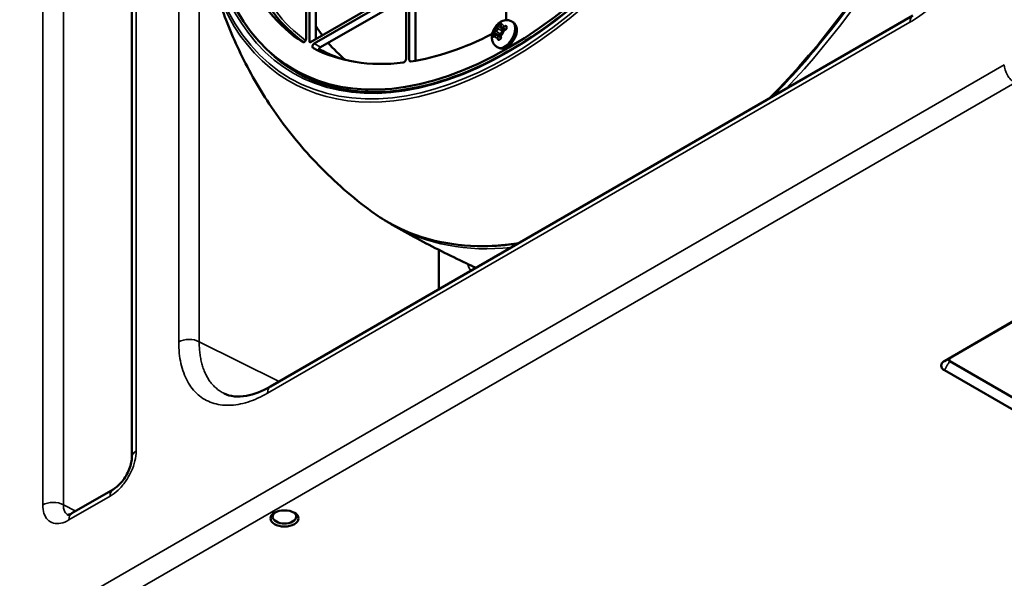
# Model space of a CAD drawing. Header units: millimetres. Extents: x 50 to 3176, y 50 to 2109.
# Tile 495 of 656: x 1859 to 1992, y 471 to 546. Entities that reach past the tile are written whole.
import ezdxf

# ---------------------------------------------------------------- set-up
doc = ezdxf.new("R2010")
doc.units = ezdxf.units.MM
doc.header["$LTSCALE"] = 10
doc.layers.add('Visible (ISO)', color=7, linetype='Continuous', lineweight=50)
doc.layers.add('Visible Narrow (ISO)', color=7, linetype='Continuous', lineweight=35)

msp = doc.modelspace()

# ---------------------------------------------------------------- linework, layer by layer
at = {"layer": 'Visible (ISO)'}
for p, q in [((1874.2974, 607.6889), (1874.2974, 486.9566)), ((1897.8889, 557.682), (1897.8889, 543.5772)), ((1898.3132, 543.1483), (1898.3132, 557.9269)), ((1899.1617, 543.4749), (1899.1617, 557.437)), ((1924.9004, 557.682), (1924.9004, 546.0503)), ((1911.2532, 550.456), (1898.4546, 543.0667)), ((1911.8189, 540.6231), (1911.8189, 550.1294)), ((1898.9496, 542.8626), (1911.2532, 549.9661)), ((1899.7981, 542.3727), (1911.3947, 549.0679)), ((1911.3947, 549.8844), (1911.3947, 540.8141)), ((1912.6675, 540.5345), (1912.6675, 549.6395)), ((1979.9469, 546.6599), (1893.0552, 496.493)), ((1924.0165, 545.4958), (1924.1579, 545.5774)), ((1924.214, 545.4237), (1924.214, 545.1488)), ((1924.7701, 544.7143), (1924.2908, 544.991)), ((1924.9302, 545.1992), (1924.9303, 545.1992)), ((1925.8297, 545.7785), (1925.6883, 545.8602)), ((1923.168, 543.8628), (1923.168, 544.0261)), ((1923.5673, 544.0286), (1923.3291, 543.8911)), ((1924.2215, 543.7642), (1923.7423, 544.0409)), ((1924.214, 544.169), (1924.214, 543.894)), ((1924.6539, 544.6559), (1924.4158, 544.5185)), ((1923.8297, 542.3144), (1923.6883, 542.3961)), ((1923.8817, 543.3831), (1923.8817, 543.3831)), ((1897.0611, 538.8567), (1896.2125, 539.3466)), ((1915.8023, 509.626), (1915.8023, 514.967)), ((1984.1981, 499.9195), (1993.8353, 505.4835)), ((1984.9172, 500.3062), (1994.0942, 505.6045)), ((2004.8139, 488.4325), (1984.9181, 499.9123)), ((2004.0861, 487.2056), (1984.1901, 498.6855)), ((1871.7638, 482.5674), (1866.1808, 479.3441)), ((1862.2598, 479.982), (1862.2594, 479.9818))]:
    msp.add_line(p, q, dxfattribs=at)
for centre, major_axis, ratio, start_param, end_param in [((1925.1125, 589.4029), (28.9, 50.0563), 0.57735027, 2.36974861, 7.05502935), ((1925.1125, 589.4029), (-27, -46.7654), 0.57735027, 5.87477653, 6.25646494), ((1925.9611, 588.913), (-27, -46.7654), 0.57735027, 5.87475524, 6.22910889), ((1923.996, 545.3443), (-0.1189, -0.1619), 0.48911301, 3.98095703, 5.55171078), ((1924.1374, 545.426), (-0.119, -0.1619), 0.48907867, 3.46719316, 3.98090007), ((1924.2729, 545.5519), (-0.0495, 0.0073), 0.65986175, 0.00015014, 0.00057671), ((1924.8445, 545.0177), (0.1249, 0.1578), 0.65300966, 0.22462682, 0.88128686), ((1924.6883, 545.9279), (0.15, 0.2598), 0.57735027, 5.44499439, 5.49778714), ((1897.6061, 543.4139), (-0.2, -0.3464), 0.57735027, 6.25646494, 8.6393798), ((1925.1125, 589.4029), (27, 46.7654), 0.57735027, 3.57658011, 3.87247848), ((1923.2889, 544.1196), (0.0808, 0.184), 0.48911372, 0.73147586, 2.30222453), ((1923.2889, 543.9563), (0.0808, 0.184), 0.48908079, 2.30228335, 2.81599221), ((1923.2476, 543.776), (-0.031, 0.0392), 0.65987042, 6.28259695, 6.28303811), ((1923.996, 543.548), (0.0741, 0.1871), 0.65300913, 2.26029802, 2.91695949), ((1924.2729, 543.7556), (-0.0496, -0.0063), 0.48087774, 6.28285905, 6.28323964), ((1924.8033, 544.6741), (-0.0194, 0.0461), 0.48087585, 6.28314096, 6.28354249), ((1898.4546, 543.23), (-0.1, -0.1732), 0.57735027, 5.49778714, 7.06858347), ((1898.9496, 542.5768), (-0.175, -0.3031), 0.57735027, 3.92699082, 6.30757072), ((1925.1125, 589.4029), (-27, -46.7654), 0.57735027, 0.02438541, 0.40703168), ((1899.7981, 542.0869), (0.175, 0.3031), 0.57735027, 0.78539816, 2.56086907), ((1911.1118, 540.6508), (0.2, 0.3464), 0.57735027, 3.54862433, 5.49778714), ((1925.9611, 588.913), (-28.9646, -50.1682), 0.57735027, 6.19233669, 6.31150031), ((1912.1018, 540.7864), (-0.2, -0.3464), 0.57735027, 5.49778714, 6.71817277), ((1925.9611, 588.913), (-28.9, -50.0563), 0.57735027, 0, 0.15176837), ((1894.9332, 478.8819), (-1.6, 0), 0.57735027, 5.58762521, 10.12033805)]:
    msp.add_ellipse(centre, major_axis=major_axis, ratio=ratio, start_param=start_param, end_param=end_param, dxfattribs=at)
msp.add_ellipse((1894.9332, 478.6369), major_axis=(1.9, 0), ratio=0.57735027, dxfattribs=at)
for points, knots in [([(1897.5656, 538.4188), (1900.7693, 536.8337), (1904.4606, 536.1294), (1912.4268, 536.5653), (1916.6942, 537.6912), (1925.3755, 541.6519), (1929.7865, 544.4786), (1938.317, 551.5514), (1942.4349, 555.7961), (1949.9597, 565.2768), (1953.3651, 570.5114), (1959.1158, 581.4393), (1961.4601, 587.1307), (1964.8496, 598.3904), (1965.8946, 603.9568), (1966.5829, 614.3973), (1966.2266, 619.2697), (1964.1575, 627.8316), (1962.4443, 631.5176), (1958.789, 636.1452), (1957.2289, 637.5944), (1955.4925, 638.7513)], [2.39326087, 2.39326087, 2.39326087, 2.39326087, 2.71656494, 2.71656494, 3.03709411, 3.03709411, 3.35627255, 3.35627255, 3.67545487, 3.67545487, 3.99477998, 3.99477998, 4.31414195, 4.31414195, 4.63341495, 4.63341495, 4.9525427, 4.9525427, 5.27200485, 5.27200485, 5.46072076, 5.46072076, 5.46072076, 5.46072076]), ([(1990.9604, 591.3247), (1990.2588, 587.8987), (1989.3398, 584.4155), (1986.0455, 574.1749), (1983.1069, 567.3919), (1975.991, 554.4385), (1971.8153, 548.2703), (1965.1611, 540.2142), (1963.0083, 537.8333), (1960.7952, 535.6027)], [1.832811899, 1.832811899, 1.832811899, 1.832811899, 1.998780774, 1.998780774, 2.319381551, 2.319381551, 2.639917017, 2.639917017, 2.784681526, 2.784681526, 2.784681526, 2.784681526]), ([(1884.4149, 554.6844), (1884.9201, 552.4426), (1885.5681, 550.1379), (1887.2225, 545.4309), (1888.2293, 543.0283), (1890.6751, 538.1913), (1892.1152, 535.7569), (1895.4783, 530.9716), (1897.4026, 528.6213), (1901.7277, 524.1617), (1904.1289, 522.054), (1906.7226, 520.1485)], [1.797100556, 1.797100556, 1.797100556, 1.797100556, 1.896182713, 1.896182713, 1.995264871, 1.995264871, 2.094347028, 2.094347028, 2.193429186, 2.193429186, 2.292511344, 2.292511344, 2.292511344, 2.292511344]), ([(1923.6883, 542.3961), (1923.5576, 542.4715), (1923.4408, 542.5696), (1923.244, 542.7958), (1923.1673, 542.9245), (1923.0447, 543.2099), (1923.0087, 543.3663), (1922.9702, 543.7157), (1922.9821, 543.9053), (1923.053, 544.3042), (1923.1215, 544.5108), (1923.3046, 544.9036), (1923.4198, 545.0894), (1923.6937, 545.4295), (1923.852, 545.5841), (1924.2157, 545.8395), (1924.42, 545.9445), (1924.8398, 546.0422), (1925.0386, 546.0564), (1925.396, 545.9941), (1925.5494, 545.9404), (1925.6883, 545.8602)], [3.92699082, 3.92699082, 3.92699082, 3.92699082, 4.12295, 4.12295, 4.33413706, 4.33413706, 4.59350614, 4.59350614, 4.93722147, 4.93722147, 5.34737814, 5.34737814, 5.76084194, 5.76084194, 6.17552491, 6.17552491, 6.57321764, 6.57321764, 6.860204, 6.860204, 7.06858347, 7.06858347, 7.06858347, 7.06858347]), ([(1923.8297, 542.3144), (1923.9405, 542.2504), (1924.0645, 542.2102), (1924.3281, 542.1767), (1924.4676, 542.1876), (1924.7668, 542.2586), (1924.9249, 542.3285), (1925.242, 542.5233), (1925.3995, 542.6538), (1925.6877, 542.9552), (1925.8185, 543.126), (1926.0425, 543.4902), (1926.136, 543.6833), (1926.2783, 544.0775), (1926.327, 544.2787), (1926.3704, 544.6751), (1926.3648, 544.8706), (1926.2868, 545.2273), (1926.218, 545.391), (1926.0349, 545.6296), (1925.9391, 545.7154), (1925.8297, 545.7785)], [2.35619449, 2.35619449, 2.35619449, 2.35619449, 2.59373289, 2.59373289, 2.85526884, 2.85526884, 3.17358156, 3.17358156, 3.52672802, 3.52672802, 3.87891603, 3.87891603, 4.22761791, 4.22761791, 4.5783822, 4.5783822, 4.9330689, 4.9330689, 5.2633053, 5.2633053, 5.49778714, 5.49778714, 5.49778714, 5.49778714]), ([(1924.214, 545.4237), (1924.214, 545.4331), (1924.2141, 545.4424), (1924.2146, 545.4609), (1924.215, 545.4701), (1924.216, 545.4883), (1924.2166, 545.4973), (1924.2181, 545.5152), (1924.219, 545.5241), (1924.2211, 545.5417), (1924.2222, 545.5505), (1924.2235, 545.5591)], [4.712004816, 4.712004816, 4.712004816, 4.712004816, 4.743036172, 4.743036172, 4.774067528, 4.774067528, 4.805098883, 4.805098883, 4.836130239, 4.836130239, 4.867161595, 4.867161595, 4.867161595, 4.867161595]), ([(1924.214, 545.1488), (1924.214, 545.1358), (1924.2149, 545.1231), (1924.2186, 545.0983), (1924.2214, 545.0863), (1924.2291, 545.0632), (1924.2341, 545.0521), (1924.2464, 545.0314), (1924.2537, 545.0217), (1924.2707, 545.0045), (1924.2803, 544.9971), (1924.2908, 544.991)], [1.570796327, 1.570796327, 1.570796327, 1.570796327, 1.727875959, 1.727875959, 1.884955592, 1.884955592, 2.042035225, 2.042035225, 2.199114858, 2.199114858, 2.35619449, 2.35619449, 2.35619449, 2.35619449]), ([(1924.2235, 545.5591), (1924.2255, 545.573), (1924.226, 545.585), (1924.2247, 545.6012), (1924.2231, 545.606), (1924.222, 545.6083), (1924.2218, 545.6085), (1924.2218, 545.6085)], [0, 0, 0, 0, 0.006113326, 0.006113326, 0.0116823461, 0.0116823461, 0.0137766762, 0.0137766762, 0.0137766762, 0.0137766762]), ([(1924.7839, 544.7202), (1924.8004, 544.7272), (1924.8179, 544.7365), (1924.8521, 544.7591), (1924.8692, 544.7726), (1924.9012, 544.8031), (1924.9163, 544.8206), (1924.941, 544.8563), (1924.951, 544.8751), (1924.9642, 544.9103), (1924.968, 544.9272), (1924.9694, 544.9474), (1924.9695, 544.9519), (1924.9694, 544.9563)], [0, 0, 0, 0, 0.0064074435, 0.0064074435, 0.0129154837, 0.0129154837, 0.0196810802, 0.0196810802, 0.0262181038, 0.0262181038, 0.0322797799, 0.0322797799, 0.034077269, 0.034077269, 0.034077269, 0.034077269]), ([(1924.9694, 545.1222), (1924.9698, 545.1366), (1924.9676, 545.1494), (1924.9592, 545.1715), (1924.9528, 545.1809), (1924.9403, 545.1926), (1924.9355, 545.1961), (1924.9303, 545.1992)], [0, 0, 0, 0, 0.0062170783, 0.0062170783, 0.0127994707, 0.0127994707, 0.016207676, 0.016207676, 0.016207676, 0.016207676]), ([(1924.9694, 544.9563), (1924.9691, 544.9675), (1924.9689, 544.9787), (1924.9686, 545.001), (1924.9685, 545.0121), (1924.9684, 545.0343), (1924.9684, 545.0454), (1924.9685, 545.0674), (1924.9686, 545.0784), (1924.9689, 545.1003), (1924.9691, 545.1113), (1924.9694, 545.1222)], [4.6828645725, 4.6828645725, 4.6828645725, 4.6828645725, 4.6946742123, 4.6946742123, 4.7064838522, 4.7064838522, 4.7182934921, 4.7182934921, 4.7301031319, 4.7301031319, 4.7419127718, 4.7419127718, 4.7419127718, 4.7419127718]), ([(1923.173, 543.7919), (1923.173, 543.7919), (1923.1743, 543.7918), (1923.1798, 543.7931), (1923.1836, 543.7944), (1923.1947, 543.7998), (1923.2029, 543.8048), (1923.2133, 543.8126), (1923.215, 543.8139), (1923.2166, 543.8152)], [0.0041024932, 0.0041024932, 0.0041024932, 0.0041024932, 0.0082750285, 0.0082750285, 0.0118928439, 0.0118928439, 0.0169903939, 0.0169903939, 0.0178975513, 0.0178975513, 0.0178975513, 0.0178975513]), ([(1923.2166, 543.8152), (1923.2234, 543.8206), (1923.2304, 543.826), (1923.2447, 543.8365), (1923.2519, 543.8417), (1923.2667, 543.852), (1923.2742, 543.8571), (1923.2895, 543.867), (1923.2973, 543.872), (1923.313, 543.8816), (1923.321, 543.8864), (1923.3291, 543.8911)], [4.557626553, 4.557626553, 4.557626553, 4.557626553, 4.588653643, 4.588653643, 4.619680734, 4.619680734, 4.650707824, 4.650707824, 4.681734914, 4.681734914, 4.712762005, 4.712762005, 4.712762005, 4.712762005]), ([(1923.7423, 544.0409), (1923.7318, 544.047), (1923.7205, 544.0516), (1923.6971, 544.0577), (1923.6851, 544.0592), (1923.661, 544.0595), (1923.6489, 544.0582), (1923.625, 544.0534), (1923.6132, 544.0498), (1923.5899, 544.0406), (1923.5785, 544.035), (1923.5673, 544.0286)], [5.497787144, 5.497787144, 5.497787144, 5.497787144, 5.654866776, 5.654866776, 5.811946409, 5.811946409, 5.969026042, 5.969026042, 6.126105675, 6.126105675, 6.283185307, 6.283185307, 6.283185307, 6.283185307]), ([(1923.968, 543.3876), (1923.9726, 543.3905), (1923.9773, 543.3933), (1923.9867, 543.399), (1923.9913, 543.4018), (1924.0008, 543.4074), (1924.0055, 543.4102), (1924.0149, 543.4158), (1924.0197, 543.4186), (1924.0292, 543.4242), (1924.034, 543.427), (1924.0388, 543.4297)], [4.6828091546, 4.6828091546, 4.6828091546, 4.6828091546, 4.6887409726, 4.6887409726, 4.6946727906, 4.6946727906, 4.7006046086, 4.7006046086, 4.7065364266, 4.7065364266, 4.7124682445, 4.7124682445, 4.7124682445, 4.7124682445]), ([(1924.0388, 543.4297), (1924.0436, 543.4325), (1924.0484, 543.4352), (1924.058, 543.4407), (1924.0628, 543.4435), (1924.0725, 543.4489), (1924.0774, 543.4517), (1924.0871, 543.4571), (1924.092, 543.4598), (1924.1018, 543.4652), (1924.1067, 543.4679), (1924.1116, 543.4706)], [4.712359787, 4.712359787, 4.712359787, 4.712359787, 4.7182714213, 4.7182714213, 4.7241830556, 4.7241830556, 4.73009469, 4.73009469, 4.7360063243, 4.7360063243, 4.7419179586, 4.7419179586, 4.7419179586, 4.7419179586]), ([(1924.1116, 543.4706), (1924.1249, 543.4778), (1924.1384, 543.4882), (1924.1625, 543.5136), (1924.1735, 543.5285), (1924.1924, 543.5613), (1924.2004, 543.5796), (1924.2136, 543.6183), (1924.2186, 543.6394), (1924.2249, 543.6818), (1924.2261, 543.7036), (1924.2251, 543.7325), (1924.2244, 543.7411), (1924.2233, 543.7493)], [0, 0, 0, 0, 0.0062116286, 0.0062116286, 0.0121215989, 0.0121215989, 0.0180660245, 0.0180660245, 0.0244249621, 0.0244249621, 0.0311377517, 0.0311377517, 0.0340889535, 0.0340889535, 0.0340889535, 0.0340889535]), ([(1924.4158, 544.5185), (1924.3933, 544.5055), (1924.3718, 544.489), (1924.3315, 544.4506), (1924.3128, 544.4287), (1924.2793, 544.3813), (1924.2645, 544.3558), (1924.2402, 544.303), (1924.2306, 544.2758), (1924.2175, 544.2218), (1924.214, 544.1949), (1924.214, 544.169)], [0, 0, 0, 0, 0.31415927, 0.31415927, 0.62831853, 0.62831853, 0.9424778, 0.9424778, 1.25663706, 1.25663706, 1.57079633, 1.57079633, 1.57079633, 1.57079633]), ([(1924.2233, 543.7493), (1924.2221, 543.7592), (1924.221, 543.7691), (1924.219, 543.7887), (1924.2181, 543.7984), (1924.2166, 543.8178), (1924.216, 543.8275), (1924.215, 543.8467), (1924.2146, 543.8562), (1924.2141, 543.8752), (1924.214, 543.8846), (1924.214, 543.894)], [4.557630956, 4.557630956, 4.557630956, 4.557630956, 4.588657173, 4.588657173, 4.61968339, 4.61968339, 4.650709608, 4.650709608, 4.681735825, 4.681735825, 4.71275261, 4.71275261, 4.71275261, 4.71275261]), ([(1924.6539, 544.6559), (1924.662, 544.6606), (1924.6702, 544.6652), (1924.6869, 544.6743), (1924.6954, 544.6787), (1924.7125, 544.6875), (1924.7212, 544.6918), (1924.7387, 544.7002), (1924.7476, 544.7043), (1924.7656, 544.7124), (1924.7747, 544.7163), (1924.7839, 544.7202)], [4.712014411, 4.712014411, 4.712014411, 4.712014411, 4.743035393, 4.743035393, 4.774065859, 4.774065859, 4.805096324, 4.805096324, 4.83612679, 4.83612679, 4.867157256, 4.867157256, 4.867157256, 4.867157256]), ([(1923.8817, 543.3831), (1923.8954, 543.3752), (1923.9102, 543.3717), (1923.939, 543.3741), (1923.9535, 543.3787), (1923.968, 543.3876)], [0, 0, 0, 0, 0.0088109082, 0.0088109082, 0.0161753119, 0.0161753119, 0.0161753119, 0.0161753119]), ([(1926.5552, 515.8342), (1924.9572, 515.5983), (1923.389, 515.4762), (1917.16, 515.4456), (1912.8242, 516.5139), (1908.2669, 519.0836), (1907.4797, 519.5923), (1906.7226, 520.1485)], [3.497884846, 3.497884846, 3.497884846, 3.497884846, 3.601837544, 3.601837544, 3.921118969, 3.921118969, 3.99067603, 3.99067603, 3.99067603, 3.99067603]), ([(1920.8467, 512.5384), (1920.4017, 512.7416), (1919.9574, 512.9474), (1918.3938, 513.6817), (1917.2784, 514.2239), (1915.0597, 515.3399), (1913.9563, 515.9136), (1911.7637, 517.0916), (1910.6746, 517.6958), (1909.5937, 518.3147)], [3.871922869, 3.871922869, 3.871922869, 3.871922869, 3.8781051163, 3.8781051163, 3.8937156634, 3.8937156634, 3.9093262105, 3.9093262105, 3.9249367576, 3.9249367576, 3.9249367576, 3.9249367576]), ([(1984.1904, 498.6861), (1984.1206, 498.7247), (1984.059, 498.7683), (1984.0056, 498.8152), (1983.9517, 498.8624), (1983.9062, 498.9128), (1983.8693, 498.9651), (1983.7959, 499.0692), (1983.7558, 499.1821), (1983.7539, 499.2944), (1983.7539, 499.2995), (1983.7539, 499.3046), (1983.7539, 499.3096), (1983.7555, 499.4253), (1983.7973, 499.5292), (1983.8569, 499.6175), (1983.8621, 499.6254), (1983.8676, 499.6332), (1983.8733, 499.6409), (1983.9084, 499.6889), (1983.9509, 499.7351), (1984.0002, 499.7788), (1984.0574, 499.8295), (1984.1237, 499.8767), (1984.1981, 499.9195)], [0.0001675, 0.0001675, 0.0001675, 0.0001675, 0.029312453, 0.029312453, 0.029312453, 0.058677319, 0.058677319, 0.058677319, 0.117081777, 0.117081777, 0.117081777, 0.119721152, 0.119721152, 0.119721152, 0.180406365, 0.180406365, 0.180406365, 0.185798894, 0.185798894, 0.185798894, 0.219187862, 0.219187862, 0.219187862, 0.257972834, 0.257972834, 0.257972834, 0.257972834]), ([(1984.9181, 499.9123), (1984.892, 499.9258), (1984.8688, 499.9404), (1984.8292, 499.9724), (1984.8129, 499.9897), (1984.792, 500.0204), (1984.7853, 500.0332), (1984.7741, 500.0638), (1984.7708, 500.0818), (1984.7706, 500.1359), (1984.7828, 500.172), (1984.8194, 500.2247), (1984.835, 500.2422), (1984.8721, 500.2757), (1984.8934, 500.2916), (1984.9172, 500.3062)], [0.000001, 0.000001, 0.000001, 0.000001, 0.0110770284, 0.0110770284, 0.0221827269, 0.0221827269, 0.0295732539, 0.0295732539, 0.0393588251, 0.0393588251, 0.0585842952, 0.0585842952, 0.0686472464, 0.0686472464, 0.0787143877, 0.0787143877, 0.0787143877, 0.0787143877]), ([(1886.7545, 495.5451), (1887.1725, 495.3364), (1887.6424, 495.1997), (1888.6604, 495.099), (1889.1999, 495.1206), (1890.7698, 495.4018), (1891.9044, 495.8287), (1893.0552, 496.493)], [0.00005751, 0.00005751, 0.00005751, 0.00005751, 0.33632785, 0.33632785, 0.63927054, 0.63927054, 1.1518788, 1.1518788, 1.1518788, 1.1518788]), ([(1871.7638, 482.5674), (1871.9148, 482.6546), (1872.0865, 482.7744), (1872.4431, 483.0734), (1872.633, 483.2597), (1873.01, 483.6908), (1873.2002, 483.9443), (1873.5497, 484.4898), (1873.7114, 484.7899), (1873.9785, 485.391), (1874.0865, 485.6998), (1874.2338, 486.2688), (1874.2765, 486.5376), (1874.2953, 486.8335), (1874.2973, 486.897), (1874.2974, 486.9566)], [0, 0, 0, 0, 0.083084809, 0.083084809, 0.1710964, 0.1710964, 0.26623405, 0.26623405, 0.366158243, 0.366158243, 0.467291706, 0.467291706, 0.565393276, 0.565393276, 0.593763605, 0.593763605, 0.593763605, 0.593763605]), ([(1865.5919, 479.1305), (1865.5919, 479.1305), (1865.6002, 479.1297), (1865.6478, 479.1329), (1865.7025, 479.1404), (1865.881, 479.1941), (1866.0226, 479.2527), (1866.1809, 479.3441)], [0.091813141, 0.091813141, 0.091813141, 0.091813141, 0.134658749, 0.134658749, 0.202595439, 0.202595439, 0.28964996, 0.28964996, 0.28964996, 0.28964996])]:
    msp.add_open_spline(points, degree=3, knots=knots, dxfattribs=at)
for points in [[(1900.0507, 543.9882), (1899.742, 544.4054), (1899.4455, 544.8386), (1899.1617, 545.2872)], [(1903.1814, 540.648), (1902.3487, 541.3439), (1901.5694, 542.1221), (1900.8478, 542.9787)], [(1899.8264, 542.0215), (1900.8593, 541.4685), (1901.9494, 541.0169), (1903.0902, 540.6694)], [(1908.9051, 518.7248), (1909.1329, 518.5839), (1909.363, 518.4468), (1909.5954, 518.3138)]]:
    msp.add_open_spline(points, degree=3, dxfattribs=at)
at = {"layer": 'Visible Narrow (ISO)'}
for p, q in [((1874.8831, 608.5053), (1874.8831, 487.7729)), ((1862.2331, 480.4694), (1862.2331, 601.2019)), ((1865.0215, 601.2243), (1865.0215, 480.4919)), ((1880.6275, 502.5134), (1880.6275, 600.3979)), ((1883.4057, 562.2768), (1883.4057, 502.5414)), ((1979.5327, 545.7444), (1892.641, 495.5775)), ((1923.7337, 544.8834), (1923.7337, 545.1583)), ((1923.8044, 545.1584), (1923.8044, 544.8834)), ((1923.8044, 544.8834), (1924.4261, 544.5244)), ((1923.8546, 545.2627), (1923.8133, 545.2865)), ((1923.8546, 545.2627), (1924.5682, 544.6065)), ((1923.9941, 545.5087), (1924.0165, 545.4958)), ((1924.0165, 545.4958), (1924.214, 545.3142)), ((1924.1579, 545.5774), (1924.1355, 545.5904)), ((1924.2188, 545.5215), (1924.1579, 545.5774)), ((1924.2287, 545.4441), (1924.2287, 545.1692)), ((1924.4054, 545.0671), (1924.6435, 545.2046)), ((1924.6789, 545.1434), (1924.4408, 545.0059)), ((1924.4408, 545.0059), (1924.8584, 544.7647)), ((1924.8445, 545.181), (1924.8033, 545.2048)), ((1924.8445, 545.181), (1924.9684, 545.0493)), ((1923.168, 544.0261), (1923.1456, 544.039)), ((1923.1456, 543.8757), (1923.168, 543.8628)), ((1923.424, 543.9458), (1923.168, 544.0261)), ((1923.168, 543.8628), (1923.2469, 543.8381)), ((1923.2476, 544.3067), (1923.2889, 544.2829)), ((1924.214, 543.9929), (1923.2889, 544.2829)), ((1923.3188, 544.4397), (1923.5569, 544.5772)), ((1923.5569, 544.0057), (1923.3188, 543.8682)), ((1923.5923, 544.516), (1923.3541, 544.3785)), ((1924.214, 544.157), (1923.5923, 544.516)), ((1923.7337, 543.6287), (1923.7337, 543.9036)), ((1923.8044, 543.9036), (1923.8044, 543.6286)), ((1924.2221, 543.6625), (1923.8044, 543.9036)), ((1923.8133, 543.4902), (1923.8546, 543.4664)), ((1924.0306, 543.425), (1923.8546, 543.4664)), ((1924.2287, 544.1894), (1924.2287, 543.9144)), ((1924.6435, 544.633), (1924.4054, 544.4956)), ((1897.4115, 543.0645), (1897.4008, 543.0707)), ((1898.3132, 543.1483), (1898.4546, 543.0667)), ((1898.9496, 542.8626), (1899.7981, 542.3727)), ((1744.8145, 397.1098), (1992.3018, 539.9967)), ((1911.8189, 540.6231), (1912.1302, 540.4433)), ((1993.716, 537.5472), (1746.2287, 394.6603)), ((1894.1969, 497.1521), (1883.4057, 502.5414)), ((1984.1981, 499.9195), (1984.9172, 500.3062)), ((1984.9181, 499.9123), (1984.9366, 500.3174)), ((1871.3497, 481.6519), (1865.7666, 478.4285)), ((1866.6977, 479.6425), (1865.0215, 480.4919))]:
    msp.add_line(p, q, dxfattribs=at)
for centre, major_axis, ratio, start_param, end_param in [((1925.254, 589.3212), (-29.1332, -50.4601), 0.57735027, 5.50252933, 10.20543394), ((1925.3951, 589.2397), (29.7356, 51.5036), 0.57735027, 3.93228066, 6.84227924), ((1943.5136, 578.779), (-34.6558, -60.0255), 0.57735027, 1.13579334, 2.10290109), ((1944.1843, 578.3918), (34.6618, 60.0361), 0.57735027, 4.31572359, 5.19409964), ((1925.3951, 589.2397), (-29.7356, -51.5036), 0.57735027, 5.72409137, 7.06856549), ((1925.9611, 588.913), (-26.9928, -46.7529), 0.57735027, 5.87293672, 6.22946772), ((1926.1676, 588.7937), (-26.8429, -46.4932), 0.57735027, 5.86168598, 6.22461746), ((1980.9469, 544.9279), (-1, 1.7321), 0.57735027, 0.00003311, 0.78537916), ((1925.455, 589.2052), (-28.9834, -50.2007), 0.57735027, 6.03150242, 6.32025169), ((1932.4167, 585.1858), (-26.7272, -46.2928), 0.57735027, 5.99312282, 6.03969895), ((1923.9812, 544.5364), (0.5, 0.866), 0.57735027, 1.14296909, 1.99862388), ((1923.5569, 544.7813), (-0.125, -0.2165), 0.57735027, 0.78539811, 2.35619457), ((1923.5923, 544.7609), (-0.15, -0.2598), 0.57735027, 0.78539816, 2.35619449), ((1924.6883, 544.1281), (1, 1.7321), 0.57735027, 3.14159265, 6.28318531), ((1924.8505, 544.4016), (-0.9377, 1.2204), 0.49727702, 0.45650203, 0.58808263), ((1923.769, 545.1379), (-0.05, 0), 0.57735027, 3.92722563, 5.49773885), ((1923.769, 544.863), (0.05, 0), 0.57735027, 0.7853955, 2.35619319), ((1923.778, 545.2661), (-0.0495, 0.0073), 0.65988209, 4.01799444, 5.63799842), ((1924.5515, 544.7273), (-0.5283, 0.9151), 0.57731596, 0.63070051, 0.78581618), ((1924.8297, 544.0465), (-1, -1.7321), 0.57735027, 0, 3.14159264), ((1923.9941, 545.5495), (-0.0261, 0.0426), 0.59414472, 0.38980708, 0.77019472), ((1923.9941, 545.5495), (0.0261, -0.0426), 0.59420104, 3.91171473, 5.48257299), ((1926.4564, 544.1687), (3.3838, 0), 0.57734826, 2.356164, 2.38572121), ((1924.0638, 545.591), (0.025, -0.0433), 0.57733372, 3.54977966, 5.49781106), ((1926.4484, 544.1736), (3.3721, 0), 0.57734668, 2.32661197, 2.35627209), ((1924.1355, 545.6312), (-0.0239, 0.0439), 0.56002228, 0.41937992, 0.79976304), ((1924.1355, 545.6312), (0.0239, -0.0439), 0.55999509, 3.94136335, 5.5121494), ((1924.264, 545.4237), (-0.05, 0), 0.57735027, 5.49783934, 6.28318531), ((1924.264, 545.1488), (-0.05, 0), 0.57735027, 5.49778702, 6.28318531), ((1924.2729, 545.5519), (-0.0495, 0.0073), 0.65986175, 5.53957031, 6.28333546), ((1925.2823, 544.6552), (0.8468, -1.2715), 0.49325198, 3.63281536, 3.76458237), ((1923.9812, 544.5364), (0.5, 0.866), 0.57735027, 5.85535898, 6.71101271), ((1924.4054, 545.2712), (-0.125, -0.2165), 0.57735027, 5.49778716, 7.06858351), ((1924.4408, 545.2508), (-0.15, -0.2598), 0.57735027, 0, 0.78539816), ((1924.4408, 545.0467), (0.025, -0.0433), 0.57735027, 3.92699148, 5.49779512), ((1925.4207, 544.7344), (1.0983, -0.0084), 0.60093382, 2.20518021, 2.36151998), ((1924.6789, 545.1842), (-0.025, 0.0433), 0.57735027, 0.78543106, 2.35596497), ((1925.4263, 544.7122), (1.0567, 0.0001), 0.57731272, 2.20143467, 2.35655026), ((1924.8033, 545.2457), (0.0194, -0.0461), 0.48087464, 3.94453485, 5.56409527), ((1925.0194, 544.9576), (-0.05, -0.0013), 0.56003249, 5.48340159, 6.28313606), ((1925.0194, 545.1209), (-0.05, 0.0013), 0.59416239, 5.51298909, 6.28328388), ((1925.0194, 545.1209), (-0.05, 0.0013), 0.59414187, 5.13259849, 5.51298766), ((1925.0194, 544.9576), (0.05, 0.0013), 0.56005525, 1.96147004, 2.34185821), ((1927.5347, 543.8501), (-1.8818, 2.7071), 0.62810283, 0.704031, 0.73479061), ((1927.5347, 543.8501), (-1.8818, 2.7071), 0.62810283, 0.73479061, 0.76555021), ((1925.1698, 542.4847), (1.4255, -2.9728), 0.52168334, 3.93830884, 3.99982805), ((1923.1102, 544.0186), (-0.05, 0.0013), 0.5941421, 5.51299521, 5.89338337), ((1923.1102, 543.8553), (0.05, 0.0013), 0.56005574, 2.34186551, 2.72225468), ((1923.1102, 544.0186), (0.05, -0.0013), 0.59420069, 0.80061083, 2.37142289), ((1923.1102, 543.8553), (0.05, 0.0013), 0.5599943, 0.77101915, 2.34190158), ((1925.54, 542.575), (-1.6939, 2.9338), 0.57735224, 0.75587249, 0.81491951), ((1923.2476, 544.3475), (-0.0311, 0.0392), 0.65986007, 0.64542028, 2.26508617), ((1923.2476, 543.776), (-0.031, 0.0392), 0.65987042, 6.28303808, 7.02689738), ((1924.5253, 543.8543), (-1.5185, 0.198), 0.49790274, 5.69275536, 5.8247187), ((1924.0944, 543.4419), (-1.0976, -0.0391), 0.57210437, 5.4765022, 5.63283978), ((1924.1009, 543.9471), (1.0565, 0.0001), 0.57731541, 2.35576438, 2.51090242), ((1923.3541, 544.4193), (0.025, -0.0433), 0.57735027, 3.92704903, 5.49767466), ((1923.3541, 543.8478), (-0.025, 0.0433), 0.57735027, 0, 0.78535612), ((1923.9812, 544.5364), (-0.5, -0.866), 0.57735027, 5.85535833, 6.71101233), ((1923.5923, 544.5568), (-0.025, 0.0433), 0.57735027, 0.7853987, 2.35619384), ((1923.5569, 543.8015), (0.125, 0.2165), 0.57735027, 5.49778716, 7.06858351), ((1923.5923, 543.9853), (-0.025, 0.0433), 0.57735027, 0, 0.7853975), ((1924.8477, 543.166), (-0.8835, 1.0175), 0.66713362, 0.64144609, 0.77321463), ((1923.769, 543.8832), (-0.05, 0), 0.57735027, 3.92699147, 5.49778727), ((1923.769, 543.6082), (0.05, 0), 0.57735027, 0.78551061, 2.35614577), ((1923.778, 543.4698), (-0.0496, -0.0063), 0.48086885, 3.8605982, 5.4803326), ((1923.5923, 543.7811), (0.15, 0.2598), 0.57735027, 5.49778714, 6.28318531), ((1924.5514, 543.197), (-0.5282, 0.915), 0.57731154, 0.78503155, 0.94016966), ((1924.0638, 543.3864), (-0.025, 0.0433), 0.57736714, 6.28312079, 7.44578312), ((1924.1355, 543.4266), (-0.0239, 0.0439), 0.56003067, 0.00007548, 0.79983007), ((1924.1355, 543.4266), (-0.0239, 0.0439), 0.56005259, 0.79972965, 1.18011728), ((1924.264, 544.169), (-0.05, 0), 0.57735027, 5.49778714, 6.28318531), ((1924.264, 543.894), (-0.05, 0), 0.57735027, 5.49781409, 6.28288934), ((1924.2729, 543.7556), (-0.0496, -0.0063), 0.48087774, 5.38187401, 6.28285905), ((1923.9812, 544.5364), (-0.5, -0.866), 0.57735027, 1.14297015, 1.99862388), ((1924.4054, 544.2914), (0.125, 0.2165), 0.57735027, 0.78539811, 2.35619449), ((1924.9853, 543.4539), (0.5418, -0.9553), 0.55296245, 3.93049946, 4.08683848), ((1924.4408, 544.4751), (-0.025, 0.0433), 0.57735027, 0, 0.78539762), ((1925.5983, 543.9706), (1.3259, -0.186), 0.61838736, 2.32538469, 2.45734897), ((1924.6789, 544.6126), (-0.025, 0.0433), 0.57735027, 0.00029757, 0.78533991), ((1924.8033, 544.6741), (-0.0194, 0.0461), 0.48087585, 0.00035723, 0.9010533), ((1926.1676, 588.7937), (-26.8429, -46.4932), 0.57735027, 0.01021557, 0.0185173), ((1932.4167, 585.1858), (-26.7272, -46.2928), 0.57735027, 6.0794911, 6.18392448), ((1923.9941, 543.345), (-0.0261, 0.0426), 0.59418207, 6.28305918, 7.05331904), ((1923.9941, 543.345), (0.0261, -0.0426), 0.59417296, 3.9117507, 4.29213383), ((1925.3952, 589.2397), (29.7357, 51.5037), 0.57735027, 3.92697283, 3.93228066), ((1993.716, 539.1802), (-1, 1.7321), 0.57735027, 0.78539816, 2.35619449), ((1943.5136, 578.779), (-34.6558, -60.0255), 0.57735027, 6.21950216, 6.71818829), ((1944.1843, 578.3918), (-34.6618, -60.0361), 0.57735027, 0.00210276, 0.39666539), ((1968.4723, 564.3691), (-37.2968, -64.5999), 0.57735027, 5.88703163, 5.90879981), ((1882.0417, 501.6969), (2, 0), 0.57735027, 0.82030539, 2.35617543), ((1894.0552, 494.7609), (-1, 1.7321), 0.57735027, 0, 0.78537914), ((1876.2974, 486.9564), (-2, 0), 0.57735027, 5.49779802, 6.283069), ((1872.7639, 480.8354), (-1, 1.7321), 0.57735027, 0.00012827, 0.78540305), ((1863.6473, 479.6529), (2, 0), 0.57735027, 0.81332288, 2.35618478), ((1867.1808, 477.612), (-1, 1.7321), 0.57735027, 0, 0.78539997)]:
    msp.add_ellipse(centre, major_axis=major_axis, ratio=ratio, start_param=start_param, end_param=end_param, dxfattribs=at)
msp.add_ellipse((1925.254, 589.3212), major_axis=(-29.5357, -51.1574), ratio=0.57735027, dxfattribs=at)
for points, knots in [([(1991.5462, 566.5523), (1991.5461, 565.5003), (1991.3455, 563.3382), (1990.4507, 559.8527), (1989.0063, 556.3646), (1987.0837, 553.0349), (1984.7851, 550.0408), (1982.2146, 547.5243), (1980.4433, 546.2702), (1979.5327, 545.7444)], [0.000006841, 0.000006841, 0.000006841, 0.000006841, 0.142857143, 0.285714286, 0.428571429, 0.571428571, 0.714285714, 0.857142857, 0.999993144, 0.999993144, 0.999993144, 0.999993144]), ([(1923.7413, 545.2915), (1923.7434, 545.305), (1923.7466, 545.3184), (1923.7518, 545.3345), (1923.7527, 545.3373), (1923.7576, 545.3509), (1923.7623, 545.3616), (1923.7702, 545.3777), (1923.7729, 545.383), (1923.7813, 545.3981), (1923.7873, 545.408), (1923.7981, 545.4245), (1923.8027, 545.4312), (1923.8168, 545.4507), (1923.8268, 545.4633), (1923.8395, 545.478), (1923.8419, 545.4808), (1923.855, 545.4955), (1923.8658, 545.5067), (1923.8791, 545.5195), (1923.8814, 545.5216), (1923.8928, 545.5322), (1923.9021, 545.5403), (1923.9155, 545.5513), (1923.9197, 545.5547), (1923.9347, 545.5662), (1923.9449, 545.5734), (1923.9565, 545.5808), (1923.9584, 545.5819), (1923.9603, 545.5831)], [0.000000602, 0.000000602, 0.000000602, 0.000000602, 0.117776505, 0.117776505, 0.142857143, 0.142857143, 0.239315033, 0.239315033, 0.285714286, 0.285714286, 0.370721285, 0.370721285, 0.428571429, 0.428571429, 0.543676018, 0.543676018, 0.571428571, 0.571428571, 0.69002258, 0.69002258, 0.714285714, 0.714285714, 0.811343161, 0.811343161, 0.857142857, 0.857142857, 0.976474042, 0.976474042, 1, 1, 1, 1]), ([(1923.8133, 545.2865), (1923.8149, 545.2951), (1923.8174, 545.3039), (1923.8249, 545.3241), (1923.8302, 545.3355), (1923.8432, 545.3586), (1923.8508, 545.3704), (1923.8659, 545.3911), (1923.873, 545.4001), (1923.8824, 545.4111), (1923.8843, 545.4133), (1923.8955, 545.426), (1923.9054, 545.4363), (1923.9225, 545.4528), (1923.9295, 545.4593), (1923.9396, 545.4681), (1923.9426, 545.4707), (1923.9555, 545.4815), (1923.9654, 545.4891), (1923.9815, 545.5006), (1923.9879, 545.5049), (1923.9941, 545.5087)], [0, 0, 0, 0, 0.112104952, 0.112104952, 0.25, 0.25, 0.390197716, 0.390197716, 0.5, 0.5, 0.526592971, 0.526592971, 0.659271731, 0.659271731, 0.75, 0.75, 0.788234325, 0.788234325, 0.914740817, 0.914740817, 0.999999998, 0.999999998, 0.999999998, 0.999999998]), ([(1924.0309, 545.625), (1924.0229, 545.6203), (1924.0069, 545.611), (1923.9834, 545.5971), (1923.968, 545.5877), (1923.9603, 545.5831)], [0, 0, 0, 0, 0.333333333, 0.666666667, 0.999976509, 0.999976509, 0.999976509, 0.999976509]), ([(1924.1037, 545.6659), (1924.0956, 545.6614), (1924.0793, 545.6525), (1924.0551, 545.6388), (1924.039, 545.6296), (1924.0309, 545.625)], [0.000022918, 0.000022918, 0.000022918, 0.000022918, 0.333333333, 0.666666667, 0.999988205, 0.999988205, 0.999988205, 0.999988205]), ([(1924.1037, 545.6659), (1924.1143, 545.6717), (1924.1247, 545.6767), (1924.1369, 545.6815), (1924.1389, 545.6823), (1924.149, 545.6859), (1924.1569, 545.6882), (1924.1682, 545.6906), (1924.1719, 545.6912), (1924.1837, 545.6926), (1924.1912, 545.6925), (1924.1997, 545.6911), (1924.2014, 545.6907), (1924.2099, 545.6885), (1924.216, 545.6856), (1924.2223, 545.6805), (1924.2232, 545.6796), (1924.2279, 545.6751), (1924.2312, 545.6706), (1924.2354, 545.6626), (1924.2367, 545.6594), (1924.2402, 545.6494), (1924.2418, 545.642), (1924.2429, 545.6303), (1924.2431, 545.627), (1924.2434, 545.6126), (1924.2425, 545.6003), (1924.2405, 545.5842), (1924.2401, 545.5818), (1924.2398, 545.5793)], [0, 0, 0, 0, 0.118776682, 0.118776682, 0.142857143, 0.142857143, 0.237495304, 0.237495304, 0.285714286, 0.285714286, 0.39935092, 0.39935092, 0.428571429, 0.428571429, 0.549229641, 0.549229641, 0.571428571, 0.571428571, 0.662927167, 0.662927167, 0.714285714, 0.714285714, 0.818002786, 0.818002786, 0.857142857, 0.857142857, 0.979040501, 0.979040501, 0.999999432, 0.999999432, 0.999999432, 0.999999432]), ([(1924.1355, 545.5904), (1924.1431, 545.5944), (1924.1505, 545.598), (1924.1667, 545.6049), (1924.1754, 545.6078), (1924.1849, 545.61), (1924.1865, 545.6104), (1924.1942, 545.6119), (1924.1999, 545.6124), (1924.2117, 545.6119), (1924.2174, 545.6105), (1924.2221, 545.608)], [0.000000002, 0.000000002, 0.000000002, 0.000000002, 0.097076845, 0.097076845, 0.223712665, 0.223712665, 0.25, 0.25, 0.352945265, 0.352945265, 0.485160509, 0.485160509, 0.485160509, 0.485160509]), ([(1924.7739, 545.271), (1924.7889, 545.2773), (1924.8037, 545.282), (1924.8205, 545.2855), (1924.8228, 545.286), (1924.8377, 545.2886), (1924.8498, 545.2895), (1924.8656, 545.2891), (1924.8694, 545.2889), (1924.883, 545.2877), (1924.8926, 545.2859), (1924.9073, 545.282), (1924.9127, 545.2802), (1924.929, 545.2737), (1924.9391, 545.268), (1924.9502, 545.2598), (1924.9522, 545.2582), (1924.9628, 545.2494), (1924.9703, 545.2412), (1924.9778, 545.2302), (1924.9791, 545.2284), (1924.985, 545.2186), (1924.989, 545.21), (1924.9935, 545.1971), (1924.9947, 545.193), (1924.9986, 545.1774), (1924.9999, 545.1658), (1924.9998, 545.1521), (1924.9998, 545.1503), (1924.9997, 545.1485)], [0, 0, 0, 0, 0.12283444, 0.12283444, 0.14285714, 0.14285714, 0.25098535, 0.25098535, 0.28571429, 0.28571429, 0.37518738, 0.37518738, 0.42857143, 0.42857143, 0.54439316, 0.54439316, 0.57142857, 0.57142857, 0.69027473, 0.69027473, 0.71428571, 0.71428571, 0.81215988, 0.81215988, 0.85714286, 0.85714286, 0.98131443, 0.98131443, 1, 1, 1, 1]), ([(1924.9997, 544.983), (1925.0002, 544.9705), (1924.9993, 544.9577), (1924.9969, 544.9443), (1924.9964, 544.9419), (1924.996, 544.9395), (1924.9954, 544.9371), (1924.9932, 544.9264), (1924.99, 544.9154), (1924.986, 544.9044), (1924.984, 544.8989), (1924.9818, 544.8934), (1924.9794, 544.8879), (1924.9739, 544.8752), (1924.9674, 544.863), (1924.9599, 544.851), (1924.9579, 544.8477), (1924.9557, 544.8445), (1924.9536, 544.8412), (1924.9448, 544.8282), (1924.9349, 544.8152), (1924.9238, 544.8027), (1924.922, 544.8006), (1924.9201, 544.7986), (1924.9182, 544.7965), (1924.9093, 544.7869), (1924.8996, 544.7774), (1924.8896, 544.7685), (1924.8846, 544.7641), (1924.8796, 544.7598), (1924.8745, 544.7556), (1924.8621, 544.7456), (1924.8494, 544.7363), (1924.8362, 544.728), (1924.8329, 544.7258), (1924.8295, 544.7237), (1924.8261, 544.7217), (1924.8109, 544.7127), (1924.7952, 544.7048), (1924.7792, 544.6977), (1924.7774, 544.6969), (1924.7756, 544.6962), (1924.7739, 544.6954)], [0, 0, 0, 0, 0.12130094, 0.12130094, 0.12130094, 0.14285714, 0.14285714, 0.14285714, 0.23767594, 0.23767594, 0.23767594, 0.28571429, 0.28571429, 0.28571429, 0.3980318, 0.3980318, 0.3980318, 0.42857143, 0.42857143, 0.42857143, 0.55120431, 0.55120431, 0.55120431, 0.57142857, 0.57142857, 0.57142857, 0.66707894, 0.66707894, 0.66707894, 0.71428571, 0.71428571, 0.71428571, 0.82813472, 0.82813472, 0.82813472, 0.85714286, 0.85714286, 0.85714286, 0.98585946, 0.98585946, 0.98585946, 1, 1, 1, 1]), ([(1924.8033, 545.2048), (1924.8129, 545.2086), (1924.8227, 545.2114), (1924.845, 545.2158), (1924.8575, 545.2167), (1924.8816, 545.2157), (1924.8933, 545.2137), (1924.913, 545.2077), (1924.9214, 545.2042), (1924.9295, 545.1996), (1924.9299, 545.1994), (1924.9302, 545.1992)], [0, 0, 0, 0, 0.109991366, 0.109991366, 0.25, 0.25, 0.388826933, 0.388826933, 0.5, 0.5, 0.505480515, 0.505480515, 0.505480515, 0.505480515]), ([(1923.0643, 544.0311), (1923.0645, 544.0429), (1923.0654, 544.0555), (1923.0671, 544.069), (1923.0674, 544.0717), (1923.0678, 544.0745), (1923.0681, 544.0772), (1923.0697, 544.0881), (1923.0716, 544.0996), (1923.0739, 544.1113), (1923.0752, 544.1175), (1923.0766, 544.1237), (1923.078, 544.1299), (1923.0813, 544.1438), (1923.085, 544.1574), (1923.0892, 544.1712), (1923.0905, 544.1751), (1923.0917, 544.179), (1923.093, 544.1829), (1923.0981, 544.1983), (1923.104, 544.2137), (1923.1105, 544.2291), (1923.1116, 544.2314), (1923.1126, 544.2338), (1923.1136, 544.2361), (1923.1188, 544.2477), (1923.1245, 544.2592), (1923.1305, 544.2703), (1923.1336, 544.276), (1923.1368, 544.2816), (1923.14, 544.2871), (1923.1477, 544.2999), (1923.1559, 544.3119), (1923.1645, 544.323), (1923.1666, 544.3257), (1923.1688, 544.3284), (1923.171, 544.331), (1923.1814, 544.3433), (1923.1925, 544.3544), (1923.2045, 544.3642), (1923.2054, 544.365), (1923.2063, 544.3658), (1923.2073, 544.3665)], [0, 0, 0, 0, 0.11912497, 0.11912497, 0.11912497, 0.14285714, 0.14285714, 0.14285714, 0.23600636, 0.23600636, 0.23600636, 0.28571429, 0.28571429, 0.28571429, 0.39685497, 0.39685497, 0.39685497, 0.42857143, 0.42857143, 0.42857143, 0.55247229, 0.55247229, 0.55247229, 0.57142857, 0.57142857, 0.57142857, 0.66567994, 0.66567994, 0.66567994, 0.71428571, 0.71428571, 0.71428571, 0.82888385, 0.82888385, 0.82888385, 0.85714286, 0.85714286, 0.85714286, 0.98973704, 0.98973704, 0.98973704, 1, 1, 1, 1]), ([(1923.2073, 543.7909), (1923.1961, 543.7821), (1923.1856, 543.7747), (1923.1744, 543.7681), (1923.173, 543.7673), (1923.1634, 543.7619), (1923.1556, 543.7585), (1923.1457, 543.7555), (1923.1432, 543.7549), (1923.1348, 543.7532), (1923.129, 543.7527), (1923.1202, 543.7532), (1923.117, 543.7538), (1923.1073, 543.7564), (1923.1015, 543.7596), (1923.095, 543.7651), (1923.0938, 543.7662), (1923.0877, 543.7724), (1923.0835, 543.7786), (1923.0791, 543.7878), (1923.0783, 543.7895), (1923.0747, 543.798), (1923.0723, 543.8056), (1923.0695, 543.8175), (1923.0687, 543.8214), (1923.0661, 543.8362), (1923.0649, 543.8475), (1923.0644, 543.8614), (1923.0643, 543.8634), (1923.0643, 543.8655)], [0, 0, 0, 0, 0.12534651, 0.12534651, 0.14285714, 0.14285714, 0.24996866, 0.24996866, 0.28571429, 0.28571429, 0.37400973, 0.37400973, 0.42857143, 0.42857143, 0.54382746, 0.54382746, 0.57142857, 0.57142857, 0.68854376, 0.68854376, 0.71428571, 0.71428571, 0.8116697, 0.8116697, 0.85714286, 0.85714286, 0.97918013, 0.97918013, 1, 1, 1, 1]), ([(1923.1456, 544.039), (1923.1459, 544.0484), (1923.1466, 544.0583), (1923.1489, 544.0791), (1923.1505, 544.0899), (1923.153, 544.1041), (1923.1536, 544.1072), (1923.1568, 544.1231), (1923.1598, 544.1361), (1923.1668, 544.1619), (1923.1708, 544.1747), (1923.1805, 544.2021), (1923.1864, 544.2165), (1923.1973, 544.2392), (1923.202, 544.248), (1923.2137, 544.2676), (1923.2209, 544.2779), (1923.2346, 544.2944), (1923.241, 544.301), (1923.2476, 544.3067)], [0.000000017, 0.000000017, 0.000000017, 0.000000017, 0.109320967, 0.109320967, 0.218744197, 0.218744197, 0.25, 0.25, 0.375, 0.375, 0.5, 0.5, 0.64888934, 0.64888934, 0.75, 0.75, 0.888268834, 0.888268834, 1, 1, 1, 1]), ([(1923.1736, 543.7919), (1923.1733, 543.7921), (1923.1729, 543.7924), (1923.168, 543.7957), (1923.164, 543.8002), (1923.1582, 543.8101), (1923.1561, 543.8148), (1923.1535, 543.8222), (1923.1528, 543.8245), (1923.1499, 543.8348), (1923.1482, 543.844), (1923.1463, 543.8609), (1923.1458, 543.8681), (1923.1456, 543.8757)], [0.514855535, 0.514855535, 0.514855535, 0.514855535, 0.525480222, 0.525480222, 0.658408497, 0.658408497, 0.75, 0.75, 0.787533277, 0.787533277, 0.914276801, 0.914276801, 0.999999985, 0.999999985, 0.999999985, 0.999999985]), ([(1923.9603, 543.3482), (1923.9505, 543.342), (1923.9404, 543.3371), (1923.9275, 543.3327), (1923.9251, 543.332), (1923.9141, 543.3289), (1923.9051, 543.3272), (1923.8915, 543.3261), (1923.8868, 543.326), (1923.8717, 543.3265), (1923.8615, 543.3281), (1923.849, 543.3319), (1923.8464, 543.3327), (1923.8331, 543.3376), (1923.8228, 543.343), (1923.8112, 543.3513), (1923.8095, 543.3525), (1923.8007, 543.3594), (1923.7938, 543.3659), (1923.7837, 543.3773), (1923.7801, 543.3818), (1923.7702, 543.3956), (1923.7644, 543.4055), (1923.7575, 543.4205), (1923.7558, 543.4247), (1923.7489, 543.4431), (1923.745, 543.4586), (1923.742, 543.4777), (1923.7416, 543.4802), (1923.7413, 543.4826)], [0, 0, 0, 0, 0.116959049, 0.116959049, 0.142857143, 0.142857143, 0.236144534, 0.236144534, 0.285714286, 0.285714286, 0.39849325, 0.39849325, 0.428571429, 0.428571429, 0.550862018, 0.550862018, 0.571428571, 0.571428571, 0.661538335, 0.661538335, 0.714285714, 0.714285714, 0.817829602, 0.817829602, 0.857142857, 0.857142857, 0.982130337, 0.982130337, 0.999999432, 0.999999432, 0.999999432, 0.999999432]), ([(1923.8817, 543.3831), (1923.8813, 543.3833), (1923.881, 543.3835), (1923.8722, 543.3887), (1923.8642, 543.3948), (1923.8494, 543.4093), (1923.8426, 543.4178), (1923.8361, 543.4279), (1923.8356, 543.4287), (1923.8288, 543.4399), (1923.8236, 543.4512), (1923.8169, 543.4719), (1923.8147, 543.4809), (1923.8133, 543.4902)], [0.49452864, 0.49452864, 0.49452864, 0.49452864, 0.5, 0.5, 0.622561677, 0.622561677, 0.75, 0.75, 0.76130983, 0.76130983, 0.900465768, 0.900465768, 1, 1, 1, 1]), ([(1923.9603, 543.3482), (1923.968, 543.3529), (1923.9834, 543.3624), (1924.0069, 543.3764), (1924.0229, 543.3857), (1924.0309, 543.3904)], [0.00002294, 0.00002294, 0.00002294, 0.00002294, 0.333333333, 0.666666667, 0.999979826, 0.999979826, 0.999979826, 0.999979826]), ([(1924.0309, 543.3904), (1924.039, 543.395), (1924.0551, 543.4042), (1924.0793, 543.4178), (1924.0956, 543.4266), (1924.1037, 543.431)], [0, 0, 0, 0, 0.333333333, 0.666666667, 0.999976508, 0.999976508, 0.999976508, 0.999976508]), ([(1924.2398, 543.7704), (1924.2417, 543.7549), (1924.2428, 543.7392), (1924.2432, 543.7199), (1924.2432, 543.7163), (1924.243, 543.6996), (1924.2422, 543.6865), (1924.24, 543.667), (1924.2392, 543.6608), (1924.2363, 543.6427), (1924.2339, 543.6305), (1924.229, 543.6105), (1924.2268, 543.6026), (1924.2196, 543.5793), (1924.2138, 543.5643), (1924.2058, 543.5468), (1924.2042, 543.5435), (1924.1955, 543.5261), (1924.1878, 543.5129), (1924.1776, 543.4984), (1924.1759, 543.4961), (1924.167, 543.4843), (1924.1593, 543.4753), (1924.1475, 543.4634), (1924.1437, 543.4598), (1924.1298, 543.4474), (1924.1196, 543.44), (1924.1074, 543.433), (1924.1056, 543.432), (1924.1037, 543.431)], [0.000000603, 0.000000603, 0.000000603, 0.000000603, 0.116116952, 0.116116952, 0.142857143, 0.142857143, 0.240482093, 0.240482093, 0.285714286, 0.285714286, 0.371867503, 0.371867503, 0.428571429, 0.428571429, 0.543859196, 0.543859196, 0.571428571, 0.571428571, 0.691554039, 0.691554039, 0.714285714, 0.714285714, 0.811365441, 0.811365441, 0.857142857, 0.857142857, 0.978299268, 0.978299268, 1, 1, 1, 1]), ([(1892.641, 495.5775), (1891.7299, 495.0515), (1889.9578, 494.26), (1887.3866, 493.8088), (1885.088, 494.1496), (1883.1658, 495.2598), (1881.7221, 497.0804), (1880.828, 499.5323), (1880.6276, 501.462), (1880.6275, 502.5134)], [0.000006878, 0.000006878, 0.000006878, 0.000006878, 0.142857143, 0.285714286, 0.428571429, 0.571428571, 0.714285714, 0.857142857, 0.999993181, 0.999993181, 0.999993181, 0.999993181]), ([(1886.7542, 495.5452), (1886.6643, 495.5901), (1886.5759, 495.6377), (1886.3205, 495.7851), (1886.1577, 495.8922), (1885.8444, 496.1255), (1885.6939, 496.2518), (1885.4057, 496.5229), (1885.268, 496.6677), (1885.0063, 496.9754), (1884.8821, 497.1381), (1884.648, 497.4809), (1884.538, 497.6609), (1884.3508, 498.0038), (1884.2712, 498.164), (1884.1102, 498.5221), (1884.0304, 498.7218), (1883.8849, 499.1346), (1883.8191, 499.3478), (1883.7005, 499.7917), (1883.6481, 500.0228), (1883.5593, 500.4917), (1883.5226, 500.7294), (1883.463, 501.2235), (1883.4405, 501.4802), (1883.4113, 502.0036), (1883.4046, 502.2703), (1883.4057, 502.5414)], [0.477853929, 0.477853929, 0.477853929, 0.477853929, 0.5, 0.5, 0.542947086, 0.542947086, 0.585889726, 0.585889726, 0.628830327, 0.628830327, 0.671766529, 0.671766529, 0.714701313, 0.714701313, 0.75, 0.75, 0.79104866, 0.79104866, 0.832094, 0.832094, 0.874070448, 0.874070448, 0.915129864, 0.915129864, 0.957564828, 0.957564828, 0.999999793, 0.999999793, 0.999999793, 0.999999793]), ([(1984.1904, 498.6861), (1984.2562, 498.7976), (1984.3219, 498.9083), (1984.3876, 499.0189), (1984.4535, 499.1297), (1984.5195, 499.2404), (1984.5854, 499.3512), (1984.6514, 499.4622), (1984.7174, 499.5731), (1984.7833, 499.6843), (1984.8283, 499.7602), (1984.8733, 499.8362), (1984.9181, 499.9123)], [0, 0, 0, 0, 0.270869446, 0.270869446, 0.270869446, 0.542297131, 0.542297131, 0.542297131, 0.814230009, 0.814230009, 0.814230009, 0.999999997, 0.999999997, 0.999999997, 0.999999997]), ([(1874.8831, 487.7729), (1874.8831, 487.3328), (1874.7669, 486.4322), (1874.2561, 484.9712), (1873.4621, 483.5958), (1872.4525, 482.4231), (1871.7307, 481.8719), (1871.3497, 481.6519)], [0.000009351, 0.000009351, 0.000009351, 0.000009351, 0.2, 0.4, 0.6, 0.8, 1, 1, 1, 1]), ([(1865.7666, 478.4285), (1865.3856, 478.2086), (1864.664, 477.9263), (1863.6544, 477.9331), (1862.8602, 478.3916), (1862.3494, 479.2628), (1862.2332, 480.0294), (1862.2331, 480.4694)], [0, 0, 0, 0, 0.2, 0.4, 0.6, 0.8, 0.999992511, 0.999992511, 0.999992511, 0.999992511]), ([(1865.6184, 479.1309), (1865.6184, 479.1309), (1865.6184, 479.1309), (1865.6184, 479.1309), (1865.4958, 479.2018), (1865.3889, 479.2989), (1865.3012, 479.4194), (1865.2057, 479.5506), (1865.133, 479.7096), (1865.0858, 479.8907), (1865.0387, 480.0718), (1865.017, 480.2751), (1865.0215, 480.4919)], [0.499997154, 0.499997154, 0.499997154, 0.499997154, 0.5, 0.5, 0.5, 0.657338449, 0.657338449, 0.657338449, 0.828671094, 0.828671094, 0.828671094, 0.999999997, 0.999999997, 0.999999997, 0.999999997])]:
    msp.add_open_spline(points, degree=3, knots=knots, dxfattribs=at)

doc.saveas('drawing.dxf')
